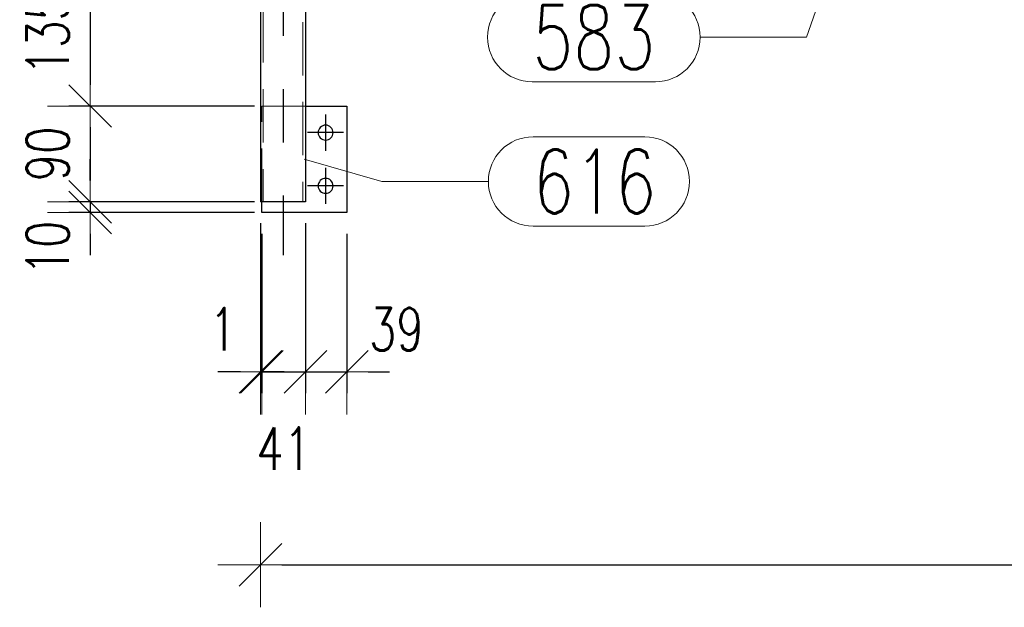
# Model space of a CAD drawing. Header units: millimetres. Extents: x -851 to 2, y 9346 to 10016.
# Tile 467 of 505: x -439 to -392, y 9809 to 9836. Entities that reach past the tile are written whole.
import ezdxf

# ---------------------------------------------------------------- set-up
doc = ezdxf.new("R2010")
doc.units = ezdxf.units.MM
doc.header["$LTSCALE"] = 10
doc.linetypes.add('HIDDEN', pattern=[0.375, 0.25, -0.125])
doc.linetypes.add('MITTE', pattern=[2, 1.25, -0.25, 0.25, -0.25])
doc.layers.get('Defpoints').update_dxf_attribs({"color": 1})
for name, color, linetype, lineweight in [('PS_DIM', 4, 'Continuous', 13), ('PS_Hidden', 2, 'HIDDEN', 9), ('PS_Pos', 1, 'Continuous', 15), ('PS_Shape', 161, 'Continuous', 30), ('PS_SOLID', 7, 'Continuous', 30)]:
    doc.layers.add(name, color=color, linetype=linetype, lineweight=lineweight)
doc.layers.add('PS_Mid', color=5, linetype='MITTE')
doc.styles.add('simplex', font='simplex.shx', dxfattribs={"width": 0.75})
doc.dimstyles.new('1_20_PRZ', dxfattribs={"dimtxt": 2, "dimasz": 1, "dimexe": 2, "dimexo": 5, "dimgap": 1, "dimtad": 1, "dimdec": 0, "dimlfac": 20, "dimtxsty": 'simplex', "dimblk": 'dimznak', "dimcen": 2, "dimse1": 1, "dimse2": 1, "dimclrd": 256, "dimclrt": 4, "dimadec": 1, "dimazin": 0, "dimtfac": 1, "dimtdec": 0, "dimtix": 1, "dimtmove": 2, "dimatfit": 3, "dimldrblk": 'dim-grot', "dimfxl": 1, "dimarcsym": 0})
doc.dimstyles.new('1_20_SC', dxfattribs={"dimtxt": 2, "dimasz": 1, "dimexe": 1, "dimexo": 1, "dimgap": 1, "dimtad": 1, "dimdec": 0, "dimlfac": 20, "dimtxsty": 'simplex', "dimblk": 'dimznak', "dimcen": 2, "dimclrd": 256, "dimclre": 256, "dimclrt": 4, "dimadec": 1, "dimazin": 0, "dimtfac": 1, "dimtdec": 0, "dimtix": 1, "dimtmove": 2, "dimatfit": 3, "dimldrblk": 'dim-grot', "dimfxl": 1, "dimarcsym": 0})

# ---------------------------------------------------------------- blocks, each defined once
blk = doc.blocks.new('dimznak')
at = {"color": 0}
for points in [[(0, 2), (0, -2)], [(-2, 0), (2, 0)]]:
    blk.add_lwpolyline(points, dxfattribs=at)
at = {"color": 2}
blk.add_lwpolyline([(1, 1), (-1, -1)], dxfattribs=at)
blk = doc.blocks.new('*D318')
at = {"layer": 'Defpoints', "color": 0, "transparency": 16777216}
for p in [(-425.781, 9839.193), (-435.192, 9832.443), (-426.469, 9832.443)]:
    blk.add_point(p, dxfattribs=at)
at = {"layer": 'PS_DIM', "lineweight": -2, "transparency": 16777216}
for p, q in [((-426.781, 9839.193), (-436.192, 9839.193)), ((-435.192, 9838.193), (-435.192, 9833.443)), ((-427.469, 9832.443), (-436.192, 9832.443))]:
    blk.add_line(p, q, dxfattribs=at)
for p, rotation in [((-435.192, 9839.193), 90), ((-435.192, 9832.443), 270)]:
    blk.add_blockref('dimznak', p, dxfattribs=dict(at, rotation=rotation))
at = {"layer": 'PS_DIM', "color": 4, "transparency": 16777216, "insert": (-437.192, 9835.818), "char_height": 2, "attachment_point": 5, "rotation": 90, "style": 'simplex'}
blk.add_mtext('135', dxfattribs=at)
blk = doc.blocks.new('dim-grot')
blk.add_hatch(color=256).paths.add_polyline_path([(0, 0), (-2, 0.5), (-2, -0.5)])
blk.add_lwpolyline([(0, 0), (-2, 0.5), (-2, -0.5), (0, 0)])
blk = doc.blocks.new('*D319')
at = {"layer": 'Defpoints', "color": 0, "transparency": 16777216}
for p in [(-426.469, 9832.443), (-435.192, 9827.943), (-426.469, 9827.943)]:
    blk.add_point(p, dxfattribs=at)
at = {"layer": 'PS_DIM', "lineweight": -2, "transparency": 16777216}
for p, q in [((-427.469, 9832.443), (-436.192, 9832.443)), ((-435.192, 9831.443), (-435.192, 9828.943)), ((-427.469, 9827.943), (-436.192, 9827.943))]:
    blk.add_line(p, q, dxfattribs=at)
for p, rotation in [((-435.192, 9832.443), 90), ((-435.192, 9827.943), 270)]:
    blk.add_blockref('dimznak', p, dxfattribs=dict(at, rotation=rotation))
at = {"layer": 'PS_DIM', "color": 4, "transparency": 16777216, "insert": (-437.192, 9830.193), "char_height": 2, "attachment_point": 5, "rotation": 90, "style": 'simplex'}
blk.add_mtext('90', dxfattribs=at)
blk = doc.blocks.new('*D320')
at = {"layer": 'Defpoints', "color": 0, "transparency": 16777216}
for p in [(-426.469, 9827.943), (-435.192, 9827.443), (-426.469, 9827.443)]:
    blk.add_point(p, dxfattribs=at)
at = {"layer": 'PS_DIM', "lineweight": -2, "transparency": 16777216}
for p, q in [((-435.192, 9828.943), (-435.192, 9829.943)), ((-427.469, 9827.943), (-436.192, 9827.943)), ((-435.192, 9827.943), (-435.192, 9827.443)), ((-427.469, 9827.443), (-436.192, 9827.443)), ((-435.192, 9826.443), (-435.192, 9825.443))]:
    blk.add_line(p, q, dxfattribs=at)
for p, rotation in [((-435.192, 9827.943), 270), ((-435.192, 9827.443), 90)]:
    blk.add_blockref('dimznak', p, dxfattribs=dict(at, rotation=rotation))
at = {"layer": 'PS_DIM', "color": 4, "transparency": 16777216, "insert": (-437.192, 9825.771), "char_height": 2, "attachment_point": 5, "rotation": 90, "style": 'simplex'}
blk.add_mtext('10', dxfattribs=at)
blk = doc.blocks.new('*D321')
at = {"layer": 'Defpoints', "color": 0, "transparency": 16777216}
for p in [(-427.192, 9827.943), (-165.072, 9827.943), (-165.072, 9810.891)]:
    blk.add_point(p, dxfattribs=at)
at = {"layer": 'PS_DIM', "lineweight": -2, "transparency": 16777216}
blk.add_line((-426.192, 9810.891), (-166.072, 9810.891), dxfattribs=at)
at = {"layer": 'PS_DIM', "lineweight": -2, "transparency": 16777216, "rotation": 180}
blk.add_blockref('dimznak', (-427.192, 9810.891), dxfattribs=at)
at = {"layer": 'PS_DIM', "lineweight": -2, "transparency": 16777216}
blk.add_blockref('dimznak', (-165.072, 9810.891), dxfattribs=at)
at = {"layer": 'PS_DIM', "color": 4, "transparency": 16777216, "insert": (-296.132, 9812.891), "char_height": 2, "attachment_point": 5, "style": 'simplex'}
blk.add_mtext('5242', dxfattribs=at)
blk = doc.blocks.new('*D469')
at = {"layer": 'Defpoints', "color": 0, "transparency": 16777216}
for p in [(-427.192, 9827.943), (-427.132, 9827.443), (-427.132, 9819.954)]:
    blk.add_point(p, dxfattribs=at)
at = {"layer": 'PS_DIM', "lineweight": -2, "transparency": 16777216}
for p, q in [((-427.192, 9826.943), (-427.192, 9818.954)), ((-427.132, 9826.443), (-427.132, 9818.954)), ((-428.192, 9819.954), (-429.192, 9819.954)), ((-427.192, 9819.954), (-427.132, 9819.954)), ((-426.132, 9819.954), (-425.132, 9819.954))]:
    blk.add_line(p, q, dxfattribs=at)
blk.add_blockref('dimznak', (-427.192, 9819.954), dxfattribs=at)
at = {"layer": 'PS_DIM', "lineweight": -2, "transparency": 16777216, "rotation": 180}
blk.add_blockref('dimznak', (-427.132, 9819.954), dxfattribs=at)
at = {"layer": 'PS_DIM', "color": 4, "transparency": 16777216, "insert": (-428.957, 9821.954), "char_height": 2, "attachment_point": 5, "style": 'simplex'}
blk.add_mtext('1', dxfattribs=at)
blk = doc.blocks.new('*D470')
at = {"layer": 'Defpoints', "color": 0, "transparency": 16777216}
for p in [(-425.072, 9827.943), (-427.132, 9827.443), (-425.072, 9819.954)]:
    blk.add_point(p, dxfattribs=at)
at = {"layer": 'PS_DIM', "lineweight": -2, "transparency": 16777216}
for p, q in [((-425.072, 9826.943), (-425.072, 9818.954)), ((-427.132, 9826.443), (-427.132, 9818.954)), ((-428.132, 9819.954), (-429.132, 9819.954)), ((-427.132, 9819.954), (-425.072, 9819.954)), ((-424.072, 9819.954), (-423.072, 9819.954))]:
    blk.add_line(p, q, dxfattribs=at)
blk.add_blockref('dimznak', (-427.132, 9819.954), dxfattribs=at)
at = {"layer": 'PS_DIM', "lineweight": -2, "transparency": 16777216, "rotation": 180}
blk.add_blockref('dimznak', (-425.072, 9819.954), dxfattribs=at)
at = {"layer": 'PS_DIM', "color": 4, "transparency": 16777216, "insert": (-426.102, 9816.343), "char_height": 2, "attachment_point": 5, "style": 'simplex'}
blk.add_mtext('41', dxfattribs=at)
blk = doc.blocks.new('*D471')
at = {"layer": 'Defpoints', "color": 0, "transparency": 16777216}
for p in [(-425.072, 9827.943), (-423.132, 9827.443), (-423.132, 9819.954)]:
    blk.add_point(p, dxfattribs=at)
at = {"layer": 'PS_DIM', "lineweight": -2, "transparency": 16777216}
for p, q in [((-425.072, 9826.943), (-425.072, 9818.954)), ((-423.132, 9826.443), (-423.132, 9818.954)), ((-426.072, 9819.954), (-427.072, 9819.954)), ((-425.072, 9819.954), (-423.132, 9819.954)), ((-422.132, 9819.954), (-421.132, 9819.954))]:
    blk.add_line(p, q, dxfattribs=at)
blk.add_blockref('dimznak', (-425.072, 9819.954), dxfattribs=at)
at = {"layer": 'PS_DIM', "lineweight": -2, "transparency": 16777216, "rotation": 180}
blk.add_blockref('dimznak', (-423.132, 9819.954), dxfattribs=at)
at = {"layer": 'PS_DIM', "color": 4, "transparency": 16777216, "insert": (-420.807, 9821.954), "char_height": 2, "attachment_point": 5, "style": 'simplex'}
blk.add_mtext('39', dxfattribs=at)
blk = doc.blocks.new('*X1163')
at = {"layer": 'PS_Hidden', "color": 2, "linetype": 'HIDDEN'}
for p, q in [((-427.062, 9885.733), (-427.062, 9827.943)), ((-425.202, 9885.133), (-425.202, 9827.943)), ((-427.132, 9832.443), (-425.072, 9832.443)), ((-427.132, 9827.943), (-427.132, 9832.443))]:
    blk.add_line(p, q, dxfattribs=at)
at = {"layer": 'PS_Mid', "color": 5, "linetype": 'MITTE'}
for p, q in [((-426.132, 9888.233), (-426.132, 9825.443)), ((-424.132, 9832.043), (-424.132, 9830.343)), ((-423.282, 9831.193), (-424.982, 9831.193)), ((-424.132, 9829.543), (-424.132, 9827.843)), ((-423.282, 9828.693), (-424.982, 9828.693))]:
    blk.add_line(p, q, dxfattribs=at)
at = {"layer": 'PS_SOLID', "color": 7, "linetype": 'Continuous'}
for p, q in [((-427.192, 9885.733), (-427.192, 9827.943)), ((-425.072, 9839.193), (-425.072, 9827.943)), ((-425.072, 9832.443), (-423.132, 9832.443)), ((-423.132, 9832.443), (-423.132, 9827.443)), ((-425.072, 9827.943), (-427.192, 9827.943)), ((-427.132, 9827.443), (-427.132, 9827.943)), ((-423.132, 9827.443), (-427.132, 9827.443))]:
    blk.add_line(p, q, dxfattribs=at)
at = {"layer": 'PS_SOLID', "color": 7, "extrusion": (0, 0, -1)}
for centre in [(424.132, 9831.193), (424.132, 9828.693)]:
    blk.add_circle(centre, 0.35, dxfattribs=at)
blk = doc.blocks.new('*X1204')
at = {"color": 1}
for p, q in [((-400.129, 9839.693), (-401.532, 9835.679)), ((-414.418, 9837.779), (-408.632, 9837.779)), ((-406.532, 9835.679), (-401.532, 9835.679)), ((-414.418, 9833.579), (-408.632, 9833.579))]:
    blk.add_line(p, q, dxfattribs=at)
for centre, start, end in [((-414.418, 9835.679), 90, 270), ((-408.632, 9835.679), 270, 90)]:
    blk.add_arc(centre, 2.1, start, end, dxfattribs=at)
at = {"color": 30, "style": 'simplex', "width": 0.75}
blk.add_text('583', height=3, dxfattribs=at).set_placement((-414.418, 9834.179))
blk = doc.blocks.new('*X1205')
at = {"color": 1}
for p, q in [((-414.383, 9830.998), (-409.133, 9830.998)), ((-425.132, 9829.943), (-421.483, 9828.898)), ((-421.483, 9828.898), (-416.483, 9828.898)), ((-414.383, 9826.798), (-409.133, 9826.798))]:
    blk.add_line(p, q, dxfattribs=at)
for centre, start, end in [((-414.383, 9828.898), 90, 270), ((-409.133, 9828.898), 270, 90)]:
    blk.add_arc(centre, 2.1, start, end, dxfattribs=at)
at = {"color": 30, "style": 'simplex', "width": 0.75}
blk.add_text('616', height=3, dxfattribs=at).set_placement((-414.383, 9827.398))

msp = doc.modelspace()

# ---------------------------------------------------------------- block references
at = {"layer": 'PS_Pos'}
for name in ['*X1204', '*X1205']:
    msp.add_blockref(name, (0, 0), dxfattribs=at)
at = {"layer": 'PS_Shape', "color": 31}
msp.add_blockref('*X1163', (0, 0), dxfattribs=at)

# ---------------------------------------------------------------- dimensions: what is measured, and where the dimension line sits
at = {"layer": 'PS_DIM'}
for base, p1, p2, picture, middle in [((-435.192, 9832.443), (-425.781, 9839.193), (-426.469, 9832.443), '*D318', (-437.192, 9835.818)), ((-435.192, 9827.943), (-426.469, 9832.443), (-426.469, 9827.943), '*D319', (-437.192, 9830.193))]:
    dim = msp.add_linear_dim(base=base, p1=p1, p2=p2, angle=90, dimstyle='1_20_SC', dxfattribs=at)
    dim.commit()
    dim.dimension.update_dxf_attribs({"geometry": picture, "text_midpoint": middle})
dim = msp.add_linear_dim(base=(-435.192, 9827.443), p1=(-426.469, 9827.943), p2=(-426.469, 9827.443), angle=90, dimstyle='1_20_SC', dxfattribs=at)
dim.commit()
dim.dimension.update_dxf_attribs({"geometry": '*D320', "text_midpoint": (-437.192, 9825.771), "dimtype": 128})
for base, p1, p2, picture, middle in [((-427.132, 9819.954), (-427.192, 9827.943), (-427.132, 9827.443), '*D469', (-428.957, 9821.954)), ((-425.072, 9819.954), (-427.132, 9827.443), (-425.072, 9827.943), '*D470', (-426.102, 9816.343)), ((-423.132, 9819.954), (-425.072, 9827.943), (-423.132, 9827.443), '*D471', (-420.807, 9821.954))]:
    dim = msp.add_linear_dim(base=base, p1=p1, p2=p2, dimstyle='1_20_SC', dxfattribs=at)
    dim.commit()
    dim.dimension.update_dxf_attribs({"geometry": picture, "text_midpoint": middle, "dimtype": 128})
dim = msp.add_linear_dim(base=(-165.072, 9810.891), p1=(-427.192, 9827.943), p2=(-165.072, 9827.943), dimstyle='1_20_PRZ', dxfattribs=at)
dim.commit()
dim.dimension.update_dxf_attribs({"geometry": '*D321', "text_midpoint": (-296.132, 9812.891)})

doc.saveas('drawing.dxf')
